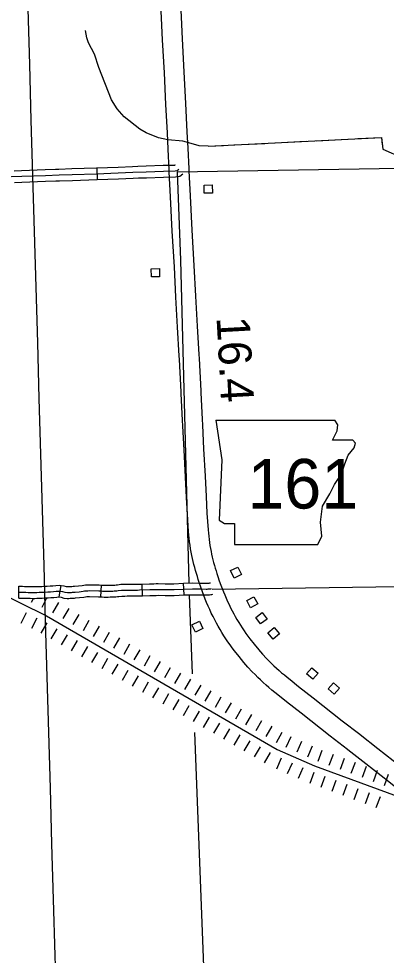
# Model space of a CAD drawing. Extents: x -19 to 366, y -4 to 359.
# Drawn here: x 163.83 to 164.72, y 179.195 to 181.46 of the extents above; entities that cross this region are included whole.
import ezdxf

# ---------------------------------------------------------------- set-up
doc = ezdxf.new("R2010")
doc.units = 0
for name, color, linetype in [('21', 7, 'Continuous'), ('R_Axis', 7, 'Continuous'), ('R_Axis Annot', 7, 'Continuous'), ('R_Contour Annot', 7, 'Continuous'), ('R_Fin Surface Annot', 7, 'Continuous'), ('R_Proposed Const Limits', 7, 'Continuous'), ('R_ROW Annot', 7, 'Continuous'), ('R_Temp Easement', 7, 'Continuous'), ('Sheet Fence', 7, 'Continuous'), ('T_Detection Zones', 7, 'Continuous'), ('T_Indications', 7, 'Continuous'), ('T_Vehicle Path Lt Minor', 7, 'Continuous')]:
    doc.layers.add(name, color=color, linetype=linetype)

msp = doc.modelspace()

# ---------------------------------------------------------------- linework, layer by layer
at = {"layer": '21'}
for points in [[(164.2792, 181.038), (164.2787, 181.0577), (164.2984, 181.0582), (164.299, 181.0385)], [(164.1514, 180.8357), (164.1508, 180.8554), (164.1706, 180.856), (164.1711, 180.8363)], [(164.3606, 180.1337), (164.3691, 180.116), (164.3513, 180.1074), (164.3427, 180.1252)], [(164.3992, 180.0622), (164.4087, 180.0449), (164.3914, 180.0354), (164.3819, 180.0527)], [(164.4036, 180.0121), (164.4194, 180.0239), (164.4312, 180.008), (164.4154, 179.9962)], [(164.2673, 180.0028), (164.2757, 179.9849), (164.2578, 179.9765), (164.2494, 179.9944)], [(164.4461, 179.9596), (164.4333, 179.9747), (164.4484, 179.9874), (164.4612, 179.9724)], [(164.5397, 179.8905), (164.5546, 179.8776), (164.5417, 179.8626), (164.5268, 179.8755)], [(164.5919, 179.854), (164.6068, 179.841), (164.5938, 179.8261), (164.5789, 179.8391)]]:
    msp.add_lwpolyline(points, close=True, dxfattribs=at)
at = {"layer": 'R_Axis'}
msp.add_lwpolyline([(164.2981, 180.0801), (165.2601, 180.0943), (165.2622, 180.0943), (166.1163, 180.0969)], dxfattribs=at)
at = {"layer": 'R_Axis Annot'}
for points in [[(164.2136, 181.0897), (165.2404, 181.1072)], [(164.2136, 181.0897), (164.2217, 180.876), (164.242, 180.0951)], [(164.2429, 180.0667), (164.2502, 179.8758)], [(164.2556, 179.7339), (164.2844, 178.98)]]:
    msp.add_lwpolyline(points, dxfattribs=at)
at = {"layer": 'R_Contour Annot'}
for p, q in [((164.1944, 181.0947), (164.1944, 181.0946)), ((164.2233, 180.5576), (164.2233, 180.5576)), ((164.2706, 180.5601), (164.2706, 180.5601)), ((164.2749, 180.0737), (164.2747, 180.0742)), ((164.3751, 179.903), (164.3748, 179.9034))]:
    msp.add_line(p, q, dxfattribs=at)
for points in [[(164.1944, 181.0946), (164.1918, 181.1451), (164.1899, 181.184), (164.1863, 181.2529), (164.1826, 181.3291), (164.1783, 181.4092), (164.1759, 181.4618), (164.1724, 181.532), (164.1698, 181.5761)], [(164.2171, 181.5789), (164.2197, 181.5346), (164.2232, 181.464), (164.2256, 181.4115), (164.2299, 181.3315), (164.2336, 181.2553), (164.2372, 181.1864), (164.2391, 181.1475), (164.2416, 181.0969)], [(164.2233, 180.5576), (164.2193, 180.6356), (164.2187, 180.645), (164.2148, 180.7143), (164.2108, 180.7865), (164.2068, 180.8604), (164.2019, 180.9462), (164.1978, 181.0295), (164.1946, 181.0898), (164.1944, 181.0947)], [(164.2417, 181.0968), (164.2419, 181.0922), (164.2451, 181.032), (164.2492, 180.9487), (164.254, 180.863), (164.2581, 180.7891), (164.262, 180.717), (164.266, 180.6477), (164.2665, 180.6381), (164.2706, 180.5601)], [(164.2747, 180.0742), (164.2708, 180.0852), (164.2671, 180.0963), (164.2648, 180.1034), (164.2625, 180.1107), (164.2603, 180.1179), (164.2582, 180.1252), (164.2562, 180.1326), (164.2543, 180.1399), (164.2525, 180.1473), (164.2508, 180.1547), (164.2492, 180.1622), (164.2476, 180.1698), (164.2462, 180.1783), (164.245, 180.1867), (164.2438, 180.1951), (164.2429, 180.2035), (164.242, 180.2119), (164.2413, 180.2203), (164.2385, 180.2617), (164.2364, 180.3019), (164.2338, 180.3515), (164.2303, 180.4174), (164.2274, 180.4745), (164.2266, 180.4894), (164.2236, 180.5528), (164.2233, 180.5576)], [(164.2706, 180.5601), (164.2708, 180.5552), (164.2739, 180.4917), (164.2747, 180.4768), (164.2776, 180.4198), (164.2811, 180.354), (164.2837, 180.3043), (164.2857, 180.2645), (164.2886, 180.2239), (164.2892, 180.2162), (164.2899, 180.2086), (164.2908, 180.2009), (164.2918, 180.1934), (164.293, 180.1858), (164.2942, 180.1784), (164.2956, 180.1718), (164.297, 180.165), (164.2986, 180.1582), (164.3002, 180.1515), (164.3019, 180.1447), (164.3038, 180.138), (164.3057, 180.1313), (164.3077, 180.1246), (164.3098, 180.118), (164.312, 180.1113), (164.3156, 180.1006), (164.3194, 180.0899)], [(164.3192, 180.0903), (164.3223, 180.0822), (164.3254, 180.0743), (164.3286, 180.0664), (164.332, 180.0586), (164.3355, 180.0509), (164.3391, 180.0431), (164.3428, 180.0355), (164.3466, 180.028), (164.3504, 180.0209), (164.3543, 180.0139), (164.3583, 180.007), (164.3625, 180.0001), (164.3667, 179.9933), (164.3711, 179.9865), (164.3755, 179.9799), (164.3802, 179.9733), (164.3848, 179.9668), (164.3896, 179.9604), (164.4001, 179.947), (164.4112, 179.9337)], [(164.3748, 179.9034), (164.3633, 179.9173), (164.352, 179.9316), (164.3467, 179.9387), (164.3415, 179.9459), (164.3365, 179.9531), (164.3316, 179.9604), (164.3267, 179.9679), (164.3221, 179.9754), (164.3175, 179.9829), (164.3131, 179.9905), (164.3088, 179.9982), (164.3046, 180.0061), (164.3004, 180.0144), (164.2963, 180.0227), (164.2924, 180.0311), (164.2886, 180.0395), (164.285, 180.0481), (164.2814, 180.0566), (164.2781, 180.0652), (164.2749, 180.0737)], [(164.4108, 179.9341), (164.4203, 179.9232), (164.4297, 179.9129), (164.4355, 179.9071), (164.4415, 179.9011), (164.4476, 179.8952), (164.4538, 179.8895), (164.4601, 179.8838), (164.4665, 179.8783), (164.473, 179.8728), (164.4797, 179.8673), (164.4868, 179.8615), (164.5075, 179.845), (164.5429, 179.8176), (164.6132, 179.7623), (164.6554, 179.7294), (164.6563, 179.7287), (164.6995, 179.6949), (164.7552, 179.6513), (164.7803, 179.6313), (164.8287, 179.5934), (164.8771, 179.5551), (164.907, 179.5315)], [(164.8777, 179.4943), (164.8477, 179.5179), (164.7994, 179.5562), (164.751, 179.5942), (164.7259, 179.6142), (164.6703, 179.6576), (164.627, 179.6915), (164.6262, 179.6922), (164.584, 179.725), (164.5138, 179.7803), (164.4782, 179.8078), (164.4572, 179.8246), (164.4498, 179.8306), (164.4427, 179.8364), (164.4357, 179.8423), (164.4288, 179.8484), (164.4219, 179.8545), (164.4152, 179.8608), (164.4085, 179.8671), (164.402, 179.8736), (164.3953, 179.8803), (164.3849, 179.8918), (164.3751, 179.903)]]:
    msp.add_lwpolyline(points, dxfattribs=at)
at = {"layer": 'R_Fin Surface Annot'}
for p, q in [((164.3073, 180.4892), (164.3217, 180.3931)), ((164.6021, 180.478), (164.5955, 180.4891)), ((164.6005, 180.4636), (164.6021, 180.478)), ((164.5893, 180.4412), (164.6005, 180.4636)), ((164.6389, 180.4412), (164.5893, 180.4412)), ((164.6454, 180.4332), (164.6389, 180.4412)), ((164.6421, 180.422), (164.6454, 180.4332)), ((164.6197, 180.3835), (164.6277, 180.4043)), ((164.6277, 180.4043), (164.6421, 180.422)), ((164.3217, 180.3931), (164.3153, 180.2473)), ((164.6101, 180.3579), (164.6197, 180.3835)), ((164.5941, 180.3338), (164.6101, 180.3579)), ((164.5829, 180.3114), (164.5941, 180.3338)), ((164.5652, 180.281), (164.5829, 180.3114)), ((164.5604, 180.2425), (164.5652, 180.281)), ((164.3153, 180.2473), (164.3281, 180.2393)), ((164.3281, 180.2393), (164.3522, 180.2393)), ((164.3522, 180.2393), (164.3522, 180.1881)), ((164.5636, 180.2089), (164.5604, 180.2425)), ((164.554, 180.1881), (164.5636, 180.2089)), ((164.3522, 180.1881), (164.554, 180.1881))]:
    msp.add_line(p, q, dxfattribs=at)
msp.add_lwpolyline([(164.3073, 180.4892), (164.5955, 180.4891)], dxfattribs=at)
at = {"layer": 'R_Proposed Const Limits'}
for p, q in [((163.8614, 180.0493), (163.8658, 180.0582)), ((163.8869, 180.0369), (163.8979, 180.0592)), ((163.913, 180.0233), (163.9273, 180.0479)), ((163.913, 180.0233), (163.9273, 180.0479)), ((163.8365, 179.9983), (163.8489, 180.0238)), ((163.9376, 180.0091), (163.9519, 180.0336)), ((163.9622, 179.9948), (163.9764, 180.0194)), ((163.862, 179.9858), (163.8745, 180.0113)), ((163.8845, 179.9742), (163.8988, 179.9987)), ((163.8845, 179.9742), (163.8988, 179.9987)), ((163.9868, 179.9806), (164.001, 180.0051)), ((163.9868, 179.9806), (164.001, 180.0051)), ((163.9091, 179.9599), (163.9234, 179.9845)), ((164.0113, 179.9663), (164.0256, 179.9909)), ((164.0359, 179.952), (164.0502, 179.9766)), ((163.9337, 179.9457), (163.9479, 179.9702)), ((163.9583, 179.9314), (163.9725, 179.956)), ((163.9583, 179.9314), (163.9725, 179.956)), ((164.0605, 179.9378), (164.0747, 179.9624)), ((164.0605, 179.9378), (164.0747, 179.9624)), ((163.9828, 179.9171), (163.9971, 179.9417)), ((164.0074, 179.9029), (164.0217, 179.9275)), ((164.0851, 179.9235), (164.0993, 179.9481)), ((164.1096, 179.9093), (164.1239, 179.9339)), ((164.032, 179.8886), (164.0462, 179.9132)), ((164.032, 179.8886), (164.0462, 179.9132)), ((164.1342, 179.895), (164.1485, 179.9196)), ((164.1342, 179.895), (164.1485, 179.9196)), ((164.1588, 179.8808), (164.173, 179.9054)), ((164.0566, 179.8744), (164.0708, 179.899)), ((164.0811, 179.8601), (164.0954, 179.8847)), ((164.1834, 179.8665), (164.1976, 179.8911)), ((164.1057, 179.8459), (164.12, 179.8705)), ((164.1057, 179.8459), (164.12, 179.8705)), ((164.2079, 179.8523), (164.2222, 179.8769)), ((164.2079, 179.8523), (164.2222, 179.8769)), ((164.2325, 179.838), (164.2468, 179.8626)), ((164.1303, 179.8316), (164.1445, 179.8562)), ((164.1549, 179.8174), (164.1691, 179.842)), ((164.2571, 179.8238), (164.2714, 179.8484)), ((164.1794, 179.8031), (164.1937, 179.8277)), ((164.1794, 179.8031), (164.1937, 179.8277)), ((164.2817, 179.8095), (164.2959, 179.8341)), ((164.2817, 179.8095), (164.2959, 179.8341)), ((164.3062, 179.7953), (164.3205, 179.8199)), ((164.204, 179.7889), (164.2183, 179.8135)), ((164.2286, 179.7746), (164.2428, 179.7992)), ((164.3308, 179.781), (164.3451, 179.8056)), ((164.3554, 179.7668), (164.3697, 179.7913)), ((164.3554, 179.7668), (164.3697, 179.7913)), ((164.2532, 179.7604), (164.2674, 179.785)), ((164.2532, 179.7604), (164.2674, 179.785)), ((164.2777, 179.7461), (164.292, 179.7707)), ((164.38, 179.7525), (164.3942, 179.7771)), ((164.3023, 179.7319), (164.3166, 179.7564)), ((164.4046, 179.7383), (164.4188, 179.7628)), ((164.4291, 179.724), (164.4434, 179.7486)), ((164.4291, 179.724), (164.4434, 179.7486)), ((164.3269, 179.7176), (164.3411, 179.7422)), ((164.3269, 179.7176), (164.3411, 179.7422)), ((164.3515, 179.7034), (164.3657, 179.7279)), ((164.4537, 179.7098), (164.468, 179.7343)), ((164.4778, 179.6981), (164.4892, 179.7241)), ((164.376, 179.6891), (164.3903, 179.7137)), ((164.5038, 179.6866), (164.5152, 179.7126)), ((164.5038, 179.6866), (164.5152, 179.7126)), ((164.5298, 179.6752), (164.5412, 179.7012)), ((164.4006, 179.6749), (164.4149, 179.6994)), ((164.4006, 179.6749), (164.4149, 179.6994)), ((164.4252, 179.6606), (164.4395, 179.6852)), ((164.5551, 179.6644), (164.5649, 179.6911)), ((164.5818, 179.6546), (164.5916, 179.6813)), ((164.5818, 179.6546), (164.5916, 179.6813)), ((164.4549, 179.646), (164.4664, 179.672)), ((164.481, 179.6346), (164.4924, 179.6606)), ((164.481, 179.6346), (164.4924, 179.6606)), ((164.6085, 179.6449), (164.6182, 179.6715)), ((164.6351, 179.6351), (164.6449, 179.6618)), ((164.507, 179.6232), (164.5184, 179.6492)), ((164.5356, 179.611), (164.5453, 179.6377)), ((164.6618, 179.6253), (164.6716, 179.652)), ((164.6618, 179.6253), (164.6716, 179.652)), ((164.6885, 179.6155), (164.6983, 179.6422)), ((164.7152, 179.6058), (164.7249, 179.6325)), ((164.5622, 179.6013), (164.572, 179.628)), ((164.5622, 179.6013), (164.572, 179.628)), ((164.5889, 179.5915), (164.5987, 179.6182)), ((164.6156, 179.5817), (164.6254, 179.6084)), ((164.6423, 179.572), (164.652, 179.5986)), ((164.6423, 179.572), (164.652, 179.5986)), ((164.669, 179.5622), (164.6787, 179.5889)), ((164.6956, 179.5524), (164.7054, 179.5791))]:
    msp.add_line(p, q, dxfattribs=at)
for points in [[(163.771, 180.0776), (163.8976, 180.0159)], [(163.8976, 180.0159), (164.4553, 179.6924), (164.5457, 179.6527), (164.7856, 179.5649), (164.8935, 179.474), (164.9289, 179.4498), (164.9349, 179.4458), (164.9399, 179.4424), (164.9444, 179.4387), (164.9489, 179.4337), (164.9532, 179.4283), (164.9578, 179.4209), (164.962, 179.4142), (165.0583, 179.2489)]]:
    msp.add_lwpolyline(points, dxfattribs=at)
at = {"layer": 'R_ROW Annot'}
for p, q in [((163.8308, 180.059), (163.8302, 180.0874)), ((163.9279, 180.0616), (163.9328, 180.0896)), ((164.0289, 180.0618), (164.0306, 180.0902)), ((164.1301, 180.0644), (164.1291, 180.0928)), ((164.2302, 180.0663), (164.2289, 180.0947))]:
    msp.add_line(p, q, dxfattribs=at)
for points in [[(163.8302, 180.0874), (163.8308, 180.0874), (163.8352, 180.0874), (163.8395, 180.0874), (163.8438, 180.0872), (163.8481, 180.0871), (163.8533, 180.0868), (163.8584, 180.0867), (163.8635, 180.0866), (163.8685, 180.0866), (163.8736, 180.0868), (163.8788, 180.087), (163.8858, 180.0872), (163.8926, 180.0874), (163.8994, 180.0878), (163.9062, 180.0883), (163.913, 180.0888), (163.9201, 180.0895), (163.9295, 180.0902), (163.9328, 180.0896)], [(163.9328, 180.0896), (163.9396, 180.0884), (163.9447, 180.0868), (163.9486, 180.0866), (163.9509, 180.0866), (163.9536, 180.0867), (163.9563, 180.0868), (163.9569, 180.0868), (163.9591, 180.087), (163.9618, 180.0873), (163.9651, 180.0877), (163.9748, 180.0882), (163.9837, 180.0894), (163.9877, 180.09), (163.9921, 180.0906), (163.9965, 180.0909), (164.0011, 180.0911), (164.0247, 180.0906), (164.0295, 180.0903), (164.0306, 180.0902)], [(164.0306, 180.0902), (164.0337, 180.09), (164.0379, 180.0898), (164.0421, 180.0898), (164.0463, 180.0898), (164.0507, 180.0899), (164.0539, 180.0899), (164.0569, 180.09), (164.06, 180.0902), (164.063, 180.0904), (164.066, 180.0907), (164.0692, 180.0911), (164.0776, 180.0921), (164.0859, 180.0922), (164.0922, 180.0924), (164.0987, 180.0925), (164.1052, 180.0924), (164.1113, 180.0923), (164.1176, 180.0924), (164.1221, 180.0926), (164.1291, 180.0928)], [(164.1291, 180.0928), (164.1469, 180.0934), (164.1571, 180.0937), (164.1625, 180.0938), (164.1676, 180.0939), (164.1844, 180.0936), (164.2057, 180.0937), (164.2289, 180.0947)], [(164.2289, 180.0947), (164.2297, 180.0947), (164.2509, 180.0954), (164.2704, 180.0952), (164.2843, 180.095), (164.2862, 180.095), (164.2877, 180.0951), (164.2893, 180.0952), (164.2909, 180.0953), (164.2924, 180.0956), (164.2942, 180.096)], [(163.8298, 180.0732), (163.831, 180.0732), (163.8351, 180.0732), (163.8392, 180.0732), (163.8434, 180.073), (163.8475, 180.0729), (163.8528, 180.0726), (163.8581, 180.0725), (163.8634, 180.0724), (163.8687, 180.0724), (163.874, 180.0726), (163.8793, 180.0728), (163.8863, 180.073), (163.8933, 180.0733), (163.9003, 180.0736), (163.9073, 180.0741), (163.9143, 180.0747), (163.9212, 180.0753), (163.9288, 180.0759), (163.9362, 180.0746), (163.942, 180.0728), (163.9481, 180.0723), (163.9511, 180.0724), (163.9542, 180.0725), (163.9572, 180.0726), (163.958, 180.0727), (163.9603, 180.0729), (163.9633, 180.0732), (163.9664, 180.0735), (163.9761, 180.0741), (163.9858, 180.0754), (163.9896, 180.076), (163.9935, 180.0764), (163.9974, 180.0767), (164.0013, 180.0769), (164.024, 180.0764), (164.0285, 180.0761), (164.033, 180.0758), (164.0375, 180.0756), (164.042, 180.0756), (164.0464, 180.0756), (164.0509, 180.0757), (164.0543, 180.0757), (164.0576, 180.0758), (164.0609, 180.076), (164.0642, 180.0763), (164.0676, 180.0766), (164.0709, 180.077), (164.0786, 180.0779), (164.0863, 180.078), (164.0925, 180.0782), (164.0987, 180.0783), (164.105, 180.0782), (164.1112, 180.0781), (164.118, 180.0782), (164.1227, 180.0784), (164.1473, 180.0792), (164.1575, 180.0795), (164.1629, 180.0796), (164.1676, 180.0797), (164.1843, 180.0794), (164.206, 180.0795), (164.2302, 180.0806), (164.251, 180.0812), (164.2703, 180.081), (164.2841, 180.0808), (164.2863, 180.0808), (164.2885, 180.0809), (164.2906, 180.081), (164.2928, 180.0813), (164.2949, 180.0816), (164.297, 180.082)], [(163.9279, 180.0616), (163.9329, 180.0607), (163.9394, 180.0587), (163.9476, 180.0581), (163.9514, 180.0582), (163.9548, 180.0583), (163.9581, 180.0584), (163.9591, 180.0585), (163.9615, 180.0587), (163.9649, 180.059), (163.9676, 180.0594), (163.9774, 180.0599), (163.9878, 180.0613), (163.9915, 180.0619), (163.9949, 180.0623), (163.9983, 180.0625), (164.0014, 180.0627), (164.0233, 180.0622), (164.0275, 180.0619), (164.0289, 180.0618)], [(164.0289, 180.0618), (164.0323, 180.0616), (164.0371, 180.0614), (164.0418, 180.0614), (164.0466, 180.0614), (164.0512, 180.0615), (164.0546, 180.0615), (164.0582, 180.0616), (164.0619, 180.0618), (164.0655, 180.0621), (164.0691, 180.0625), (164.0725, 180.0629), (164.0795, 180.0637), (164.0866, 180.0638), (164.0928, 180.064), (164.0988, 180.0641), (164.1047, 180.064), (164.1111, 180.0639), (164.1184, 180.064), (164.1232, 180.0642), (164.1301, 180.0644)], [(164.1301, 180.0644), (164.1478, 180.065), (164.1579, 180.0653), (164.1632, 180.0654), (164.1676, 180.0655), (164.1842, 180.0652), (164.2063, 180.0652), (164.2302, 180.0663)], [(164.2302, 180.0663), (164.2307, 180.0664), (164.2512, 180.067), (164.2701, 180.0668), (164.284, 180.0666), (164.2864, 180.0666), (164.2892, 180.0667), (164.2919, 180.0669), (164.2947, 180.0672), (164.2974, 180.0676), (164.2999, 180.0681)], [(163.8302, 180.059), (163.8305, 180.059), (163.8308, 180.059)], [(163.8308, 180.059), (163.8311, 180.059), (163.835, 180.059), (163.839, 180.059), (163.8429, 180.0589), (163.8469, 180.0587), (163.8522, 180.0584), (163.8578, 180.0583), (163.8633, 180.0582), (163.8689, 180.0582), (163.8744, 180.0584), (163.8798, 180.0586), (163.8868, 180.0588), (163.894, 180.0591), (163.9012, 180.0595), (163.9083, 180.06), (163.9155, 180.0605), (163.9224, 180.0612), (163.9281, 180.0616), (163.9279, 180.0616)]]:
    msp.add_lwpolyline(points, dxfattribs=at)
at = {"layer": 'R_Temp Easement'}
msp.add_lwpolyline([(164.2886, 181.1517), (164.2672, 181.1531), (164.2418, 181.1602), (164.2275, 181.1643), (164.1911, 181.1673), (164.1681, 181.1725), (164.1386, 181.184), (164.1232, 181.1928), (164.0857, 181.2232), (164.0687, 181.2422), (164.0546, 181.264), (164.024, 181.3421), (164.0132, 181.3749), (163.999, 181.4016), (163.9948, 181.4144), (163.992, 181.4317)], dxfattribs=at)
at = {"layer": 'Sheet Fence'}
for points in [[(168.7902, 2.2442), (168.5607, 10.8615), (168.3304, 19.479), (168.0993, 28.0965), (167.8673, 36.7142), (167.6346, 45.3321), (167.4011, 53.95), (167.1668, 62.5681), (166.9316, 71.1863), (166.6957, 79.8047), (166.459, 88.4232), (166.2215, 97.0418), (165.9832, 105.6605), (165.7441, 114.2794), (165.5043, 122.8984), (165.2636, 131.5176), (165.0221, 140.1368), (164.7799, 148.7563), (164.5369, 157.3758), (164.2931, 165.9955), (164.0485, 174.6153), (163.8031, 183.2352), (163.5569, 191.8553), (163.31, 200.4755), (163.0623, 209.0959), (162.8138, 217.7164), (162.5645, 226.337), (162.3145, 234.9577), (162.0637, 243.5786), (161.8121, 252.1997), (161.5597, 260.8208), (161.3066, 269.4421), (161.0527, 278.0636), (160.798, 286.6851), (160.5426, 295.3068), (160.2864, 303.9287), (160.0294, 312.5507), (159.7717, 321.1728), (159.5132, 329.7951), (159.2539, 338.4175), (158.9939, 347.04)], [(0, 180.8999), (7.1228, 180.9044), (14.2457, 180.9176), (21.3685, 180.9397), (28.4912, 180.9706), (35.614, 181.0103), (42.7366, 181.0589), (49.8592, 181.1163), (56.9818, 181.1825), (64.1042, 181.2575), (71.2266, 181.3414), (78.3488, 181.4341), (85.4709, 181.5357), (92.5929, 181.646), (99.7147, 181.7652), (106.8364, 181.8933), (113.9579, 182.0301), (121.0793, 182.1758), (128.2005, 182.3303), (135.3214, 182.4936), (142.4422, 182.6658), (149.5627, 182.8468), (156.683, 183.0366), (163.8031, 183.2352), (170.9229, 183.4427), (178.0425, 183.659), (185.1617, 183.8841), (192.2807, 184.1181), (199.3994, 184.3608), (206.5178, 184.6124), (213.6359, 184.8728), (220.7537, 185.1421), (227.8711, 185.4201), (234.9881, 185.707), (242.1048, 186.0027), (249.2212, 186.3073), (256.3371, 186.6206), (263.4526, 186.9428), (270.5678, 187.2738), (277.6825, 187.6136), (284.7968, 187.9622), (291.9107, 188.3197), (299.0241, 188.6859), (306.1371, 189.061), (313.2495, 189.4449), (320.3615, 189.8377), (327.4731, 190.2392), (334.5841, 190.6495), (341.6946, 191.0687)], [(0, 172.2839), (7.1335, 172.2883), (14.267, 172.3015), (21.4005, 172.3236), (28.5339, 172.3544), (35.6673, 172.3941), (42.8006, 172.4426), (49.9339, 172.4999), (57.0671, 172.566), (64.2002, 172.6409), (71.3332, 172.7246), (78.4661, 172.8172), (85.5989, 172.9186), (92.7315, 173.0287), (99.8641, 173.1477), (106.9964, 173.2755), (114.1286, 173.4122), (121.2606, 173.5576), (128.3925, 173.7119), (135.5241, 173.8749), (142.6555, 174.0468), (149.7867, 174.2275), (156.9177, 174.417), (164.0485, 174.6153), (171.179, 174.8224), (178.3092, 175.0383), (185.4392, 175.2631), (192.5688, 175.4966), (199.6982, 175.739), (206.8273, 175.9902), (213.9561, 176.2502), (221.0845, 176.5189), (228.2126, 176.7965), (235.3404, 177.083), (242.4677, 177.3782), (249.5948, 177.6822), (256.7214, 177.995), (263.8476, 178.3167), (270.9735, 178.6471), (278.0989, 178.9863), (285.2239, 179.3344), (292.3485, 179.6912), (299.4726, 180.0569), (306.5963, 180.4314), (313.7195, 180.8146), (320.8422, 181.2067), (327.9644, 181.6076), (335.0862, 182.0172), (342.2074, 182.4357)]]:
    msp.add_spline(points, degree=3, dxfattribs=at)
at = {"layer": 'T_Detection Zones'}
for points in [[(164.2886, 181.1517), (164.7078, 181.1731), (164.7112, 181.1448), (164.8063, 181.1028), (164.85, 181.0953), (165.1708, 181.1075)], [(164.6507, 181.1702), (164.7078, 181.1731), (164.7099, 181.1555)], [(164.2886, 181.1517), (164.3261, 181.1536)], [(164.3511, 181.1549), (164.426, 181.1587)], [(164.4509, 181.16), (164.5258, 181.1638)], [(164.5508, 181.1651), (164.6257, 181.1689)]]:
    msp.add_lwpolyline(points, dxfattribs=at)
at = {"layer": 'T_Indications'}
msp.add_line((164.0189, 181.099), (164.02, 181.0706), dxfattribs=at)
for points in [[(164.209, 181.1067), (164.2076, 181.1056), (164.2069, 181.1055), (164.1799, 181.1049), (164.1384, 181.1034), (164.1188, 181.1027)], [(164.218, 181.0957), (164.2137, 181.0923), (164.2084, 181.0913), (164.1803, 181.0907), (164.1389, 181.0892), (164.1065, 181.088), (164.071, 181.0866), (164.0186, 181.0847), (163.9595, 181.0827), (163.928, 181.0817), (163.8947, 181.0806), (163.8374, 181.0783), (163.7873, 181.0767), (163.7521, 181.0758), (163.7439, 181.0755), (163.7404, 181.0762)], [(163.919, 181.0956), (163.8942, 181.0947), (163.8369, 181.0925), (163.8191, 181.0919)], [(164.0189, 181.099), (164.0181, 181.0989), (163.959, 181.0969), (163.9275, 181.0959), (163.919, 181.0956)], [(164.1188, 181.1027), (164.1059, 181.1022), (164.0705, 181.1008), (164.0189, 181.099)], [(164.227, 181.0847), (164.2199, 181.0789), (164.2098, 181.0771), (164.1807, 181.0765), (164.1394, 181.075), (164.1199, 181.0743)], [(163.92, 181.0672), (163.8952, 181.0664), (163.8379, 181.0641), (163.82, 181.0636)], [(164.02, 181.0706), (164.0191, 181.0706), (163.96, 181.0685), (163.9285, 181.0675), (163.92, 181.0672)], [(164.1199, 181.0743), (164.107, 181.0738), (164.0715, 181.0724), (164.02, 181.0706)]]:
    msp.add_lwpolyline(points, dxfattribs=at)

# ---------------------------------------------------------------- texts
at = {"layer": 'R_Fin Surface Annot'}
msp.add_text('161', height=0.12, dxfattribs=at).set_placement((164.3838, 180.2755))
at = {"layer": 'T_Vehicle Path Lt Minor'}
msp.add_text('16.4', height=0.08, rotation=273.1238, dxfattribs=at).set_placement((164.3088, 180.738))

doc.saveas('drawing.dxf')
